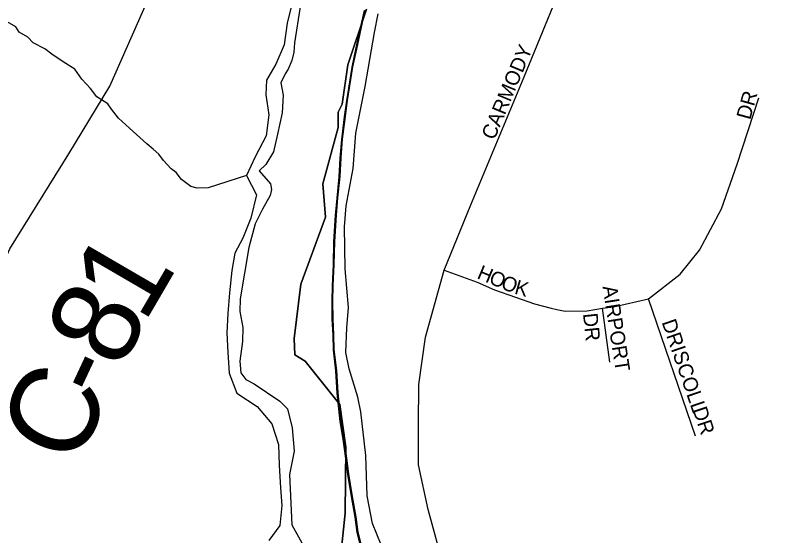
# Model space of a CAD drawing. Extents: x 1310247 to 1552180, y 377264 to 706493.
# Drawn here: x 1428085 to 1430697, y 561260 to 563042 of the extents above; entities that cross this region are included whole.
import ezdxf

# ---------------------------------------------------------------- set-up
doc = ezdxf.new("R2010")
doc.units = 0
for name, color, linetype in [('GM_X_City_Street', 7, 'Continuous'), ('GM_X_City_Street_Text', 7, 'Continuous'), ('GM_X_Corporation', 7, 'Continuous'), ('GM_X_County_Road', 7, 'Continuous'), ('GM_X_County_Road_Text', 7, 'Continuous'), ('GM_X_Major_River', 7, 'Continuous'), ('GM_X_Minor_River', 7, 'Continuous'), ('GM_X_Section', 7, 'Continuous'), ('GM_X_Township', 7, 'Continuous')]:
    doc.layers.add(name, color=color, linetype=linetype)

msp = doc.modelspace()

# ---------------------------------------------------------------- linework, layer by layer
at = {"layer": 'GM_X_City_Street'}
for points in [[(1429944.9, 560321.8), (1429785.4, 560634.9), (1429720.1, 560766.6), (1429654.9, 560898.2), (1429553.4, 561144.7), (1429497.9, 561350), (1429464, 561502.3), (1429464.1, 561639.8), (1429465.9, 561778.1), (1429488.4, 561940), (1429552.4, 562168.8), (1429643.1, 562393.1), (1429825.9, 562831.1), (1429998.8, 563253)], [(1429937.4, 562034.8), (1429965.9, 562029.1), (1430041.2, 562030.5), (1430094.4, 562038.6), (1430131.6, 562044.2), (1430251.9, 562070.6), (1430359.8, 562155.5), (1430426.1, 562238), (1430501.3, 562379.6), (1430554.7, 562531.7), (1430628.6, 562758.9)], [(1429552.4, 562168.8), (1429664.7, 562127.7), (1429724.9, 562101.7), (1429796.1, 562077.1), (1429861.8, 562053.8), (1429918, 562038.7), (1429937.4, 562034.8)], [(1430412.6, 561600.6), (1430251.9, 562070.6)], [(1430119.3, 561853.9), (1430094.4, 562038.6)]]:
    msp.add_lwpolyline(points, dxfattribs=at)
at = {"layer": 'GM_X_Corporation'}
msp.add_lwpolyline([(1429275.3, 561190.2), (1429254.9, 561270.9), (1429247.9, 561323.2), (1429235.4, 561393.7), (1429222.9, 561470.2), (1429216, 561524.5), (1429207.3, 561590.9), (1429196.5, 561651.4), (1429186.5, 561747.9), (1429182, 561824.3), (1429173.5, 561896.7), (1429172.5, 561946.9), (1429169.6, 562001.1), (1429168.8, 562061.4), (1429169.9, 562115.5), (1429173.4, 562187.7), (1429175, 562266), (1429180.8, 562356.2), (1429186, 562416.3), (1429193.5, 562488.4), (1429196.8, 562552.6), (1429202.1, 562616.7), (1429211.7, 562694.8), (1429218.8, 562748.8), (1429237.2, 562864.9), (1429250.4, 562924.9), (1429261.5, 562978.8), (1429279.2, 563058.8)], dxfattribs=at)
at = {"layer": 'GM_X_County_Road'}
msp.add_lwpolyline([(1427772, 560522.2), (1427794.8, 560637.2), (1427804.1, 560775.9), (1427797.2, 560936.2), (1427784.6, 561027.8), (1427764, 561183), (1427749.6, 561274.5), (1427746.9, 561388.7), (1427756.7, 561543.2), (1427816.4, 561693.2), (1427993.5, 562081.8), (1428065.7, 562242.3), (1428268.2, 562567.9), (1428408.3, 562798.9), (1428563.7, 563151.5), (1428774.3, 563641.5), (1429063.6, 564149.3), (1429169.3, 564443.3), (1429240.7, 564728.1), (1429289.4, 564985.5), (1429340.6, 565108.5), (1430024.6, 565982.1), (1430380.3, 566444.5), (1430697, 566874.4)], dxfattribs=at)
at = {"layer": 'GM_X_Major_River'}
for points in [[(1429032.2, 563084.9), (1429014.8, 563015), (1429005.3, 562940.9), (1428975.9, 562875.2), (1428944.7, 562819.6), (1428941.7, 562769.5), (1428952.3, 562701.1), (1428942.9, 562629), (1428905.4, 562557.5), (1428876, 562493.8), (1428910.7, 562426.9), (1428891.1, 562347), (1428863.7, 562279.3), (1428836.6, 562227.6), (1428825.3, 562167.6), (1428817.8, 562091.5), (1428812.4, 562021.4), (1428809, 561955.2), (1428811.6, 561886.9), (1428816.2, 561816.6), (1428842.8, 561747.8), (1428912, 561702.3), (1428962.9, 561643.1), (1428985.5, 561572.4), (1428988.1, 561502.1), (1428992.5, 561423.7), (1428997.3, 561363.4), (1428989.9, 561295.3), (1428952.8, 561243.9)], [(1429278.1, 561191.3), (1429257.7, 561272), (1429250.8, 561324.3), (1429238.2, 561394.8), (1429225.7, 561471.3), (1429218.8, 561525.7), (1429210.2, 561592.1), (1429199.4, 561652.5), (1429189.3, 561749), (1429184.9, 561825.4), (1429176.3, 561897.8), (1429175.3, 561948), (1429172.4, 562002.3), (1429171.7, 562062.5), (1429172.8, 562116.7), (1429176.2, 562188.9), (1429177.8, 562267.1), (1429183.7, 562357.3), (1429188.9, 562417.4), (1429196.4, 562489.5), (1429199.7, 562553.7), (1429205, 562617.8), (1429214.6, 562695.9), (1429221.7, 562750), (1429240.1, 562866), (1429253.3, 562926), (1429264.4, 562980), (1429282, 563059.9)]]:
    msp.add_lwpolyline(points, dxfattribs=at)
at = {"layer": 'GM_X_Minor_River'}
msp.add_lwpolyline([(1428876, 562493.8), (1428745.2, 562451.2), (1428707.3, 562449.5), (1428685.3, 562455.7), (1428653.6, 562480), (1428635.8, 562504.2), (1428617.9, 562516.4), (1428592.1, 562544.7), (1428576.3, 562566.9), (1428556.5, 562583.1), (1428534.7, 562601.3), (1428475.2, 562655.9), (1428437.5, 562690.3), (1428413.7, 562720.6), (1428401.9, 562738.7), (1428364.1, 562763.1), (1428342.4, 562791.3), (1428312.7, 562823.6), (1428288.9, 562857.9), (1428249.2, 562882.3), (1428209.5, 562908.7), (1428185.6, 562926.9), (1428145.8, 562947.3), (1428128, 562967.5), (1428098.2, 562983.8), (1428086.3, 563002), (1428048.6, 563024.3)], dxfattribs=at)
at = {"layer": 'GM_X_Section'}
for points in [[(1429059.4, 563070.9), (1429040.7, 562947.3), (1429038, 562915.3), (1429031.4, 562887.5), (1429018.8, 562857.7), (1429008.5, 562842), (1428993.8, 562810.3), (1429000.9, 562768.1), (1428997.6, 562708.2), (1428982, 562634.6), (1428968.7, 562574.8), (1428941.8, 562531.4), (1428919.3, 562509.9), (1428958.4, 562465.1), (1428961.9, 562445), (1428957.5, 562425.1), (1428930.5, 562377.7), (1428905.4, 562328.2), (1428883.7, 562246.7), (1428853.9, 562071.3), (1428853, 562027.3), (1428863.8, 561973.1), (1428862.8, 561925.1), (1428853.3, 561857.3), (1428856.4, 561817.3), (1428874, 561794.9), (1428901.7, 561780.3), (1428990.4, 561720.4), (1429015.8, 561693.9), (1429032.4, 561629.5), (1429038.7, 561549.4), (1429023, 561469.7), (1429031.3, 561297.5), (1429110.3, 561155.8)], [(1429351.1, 561192.7), (1429307.4, 561301.6), (1429289.4, 561396), (1429284.4, 561534.1), (1429267.6, 561684.4), (1429256.7, 561734.7), (1429226.7, 561831.3), (1429216, 561887.5), (1429219.7, 561971.5), (1429225.2, 562041.4), (1429214.1, 562173.6), (1429211.2, 562317.6), (1429216.7, 562389.5), (1429241.5, 562517), (1429250.1, 562638.8), (1429281.5, 562798.1), (1429313.5, 562983.4), (1429326.9, 563047.1)]]:
    msp.add_lwpolyline(points, dxfattribs=at)
at = {"layer": 'GM_X_Township'}
for points in [[(1429200.4, 561205.7), (1429213.1, 561337.7), (1429215.8, 561562.7), (1429195.4, 561709.6), (1429076.4, 561857.6), (1429041.6, 561879.1), (1429039.6, 561934.9), (1429062, 562121.8), (1429145.9, 562350.8), (1429137.1, 562464.8), (1429189.8, 562657.6), (1429190, 562710.4), (1429202.8, 562737.7), (1429222.2, 562872.3), (1429286.7, 563063)], [(1429286.7, 563063), (1429222.2, 562872.3), (1429202.8, 562737.7), (1429190, 562710.4), (1429189.8, 562657.6), (1429137.1, 562464.8), (1429145.9, 562350.8), (1429062, 562121.8), (1429039.6, 561934.9), (1429041.6, 561879.1), (1429076.4, 561857.6), (1429195.4, 561709.6), (1429215.8, 561562.7), (1429213.1, 561337.7), (1429200.4, 561205.7)]]:
    msp.add_lwpolyline(points, dxfattribs=at)

# ---------------------------------------------------------------- texts
at = {"layer": 'GM_X_City_Street_Text'}
for s, rotation, p in [('CARMODY', 67.3193, (1429724, 562612.3)), ('DR', 74.474, (1430599.3, 562681.7)), ('H', 337.3381, (1429661.6, 562142.2)), ('O', 337.3381, (1429702.2, 562125.3)), ('O', 337.6336, (1429743, 562108.2)), ('K', 344.6387, (1429790.1, 562089.3)), ('AIRPORT', 278.8208, (1430094, 562113)), ('DR', 276.0111, (1430027.1, 562020.1)), ('DRISCOLL', 288.9706, (1430296, 561991.4)), ('DR', 288.435, (1430401.6, 561692.2))]:
    msp.add_text(s, height=50, rotation=rotation, dxfattribs=at).set_placement(p)
at = {"layer": 'GM_X_County_Road_Text'}
for s, rotation, p in [('1', 59.7739, (1428525.7, 561983.7)), ('8', 63.7514, (1428446.6, 561822.8)), ('-', 64.9572, (1428395.2, 561712.7)), ('C', 65.3047, (1428292.4, 561489.3))]:
    msp.add_text(s, height=300, rotation=rotation, dxfattribs=at).set_placement(p)

doc.saveas('drawing.dxf')
